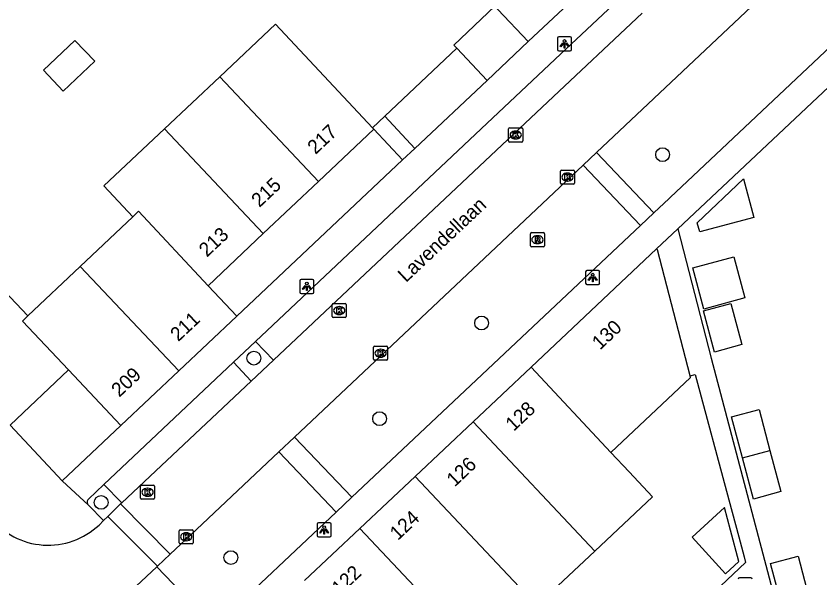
# Model space of a CAD drawing. Extents: x 162542 to 163144, y 380786 to 381511.
# Drawn here: x 162672.2 to 162729.3, y 381249.3 to 381289.2 of the extents above; entities that cross this region are included whole.
import ezdxf

# ---------------------------------------------------------------- set-up
doc = ezdxf.new("R2010")
doc.units = 0
for name, color, linetype in [('IMGEO_Boom', 7, 'Continuous'), ('IMGEO_Groenvoorziening', 7, 'Continuous'), ('IMGEO_Kolk', 7, 'Continuous'), ('IMGEO_Lichtpunt', 7, 'Continuous'), ('IMGEO_Openbare_ruimte_label', 7, 'Continuous'), ('IMGEO_Pand', 7, 'Continuous'), ('IMGEO_Pand_nummerreeks', 7, 'Continuous'), ('IMGEO_Parkeervlak_open', 7, 'Continuous'), ('IMGEO_Rijbaan_lokaal_open', 7, 'Continuous'), ('IMGEO_Rioolput', 7, 'Continuous'), ('IMGEO_Voetpad_open', 7, 'Continuous')]:
    doc.layers.add(name, color=color, linetype=linetype)

msp = doc.modelspace()

# ---------------------------------------------------------------- linework, layer by layer
at = {"layer": 'IMGEO_Boom'}
for centre in [(162718.121, 381279.403), (162705.26, 381267.446), (162689.074, 381264.952), (162698.009, 381260.651), (162678.219, 381254.702), (162687.44, 381250.784)]:
    msp.add_circle(centre, 0.489, dxfattribs=at)
at = {"layer": 'IMGEO_Groenvoorziening'}
msp.add_lwpolyline([(162703.502, 381286.958), (162698.377, 381282.131)], dxfattribs=at)
at = {"layer": 'IMGEO_Kolk'}
for p, q in [((162707.255, 381281.302), (162708.107, 381281.302)), ((162707.18, 381280.376), (162707.18, 381281.228)), ((162707.668, 381281.082), (162707.693, 381281.082)), ((162708.181, 381281.228), (162708.181, 381280.376)), ((162708.107, 381280.302), (162707.255, 381280.302)), ((162707.691, 381280.522), (162707.666, 381280.522)), ((162710.863, 381277.385), (162710.863, 381278.237)), ((162710.938, 381278.311), (162711.79, 381278.311)), ((162711.351, 381278.091), (162711.376, 381278.091)), ((162711.864, 381278.237), (162711.864, 381277.385)), ((162711.79, 381277.311), (162710.938, 381277.311)), ((162711.374, 381277.531), (162711.349, 381277.531)), ((162694.642, 381267.903), (162694.642, 381268.755)), ((162694.717, 381268.829), (162695.569, 381268.829)), ((162695.643, 381268.755), (162695.643, 381267.903)), ((162695.13, 381268.609), (162695.155, 381268.609)), ((162695.569, 381267.829), (162694.717, 381267.829)), ((162695.153, 381268.049), (162695.128, 381268.049)), ((162697.58, 381264.873), (162697.58, 381265.725)), ((162697.655, 381265.799), (162698.507, 381265.799)), ((162698.068, 381265.579), (162698.093, 381265.579)), ((162698.581, 381265.725), (162698.581, 381264.873)), ((162698.507, 381264.799), (162697.655, 381264.799)), ((162698.091, 381265.019), (162698.066, 381265.019)), ((162681.018, 381254.999), (162681.018, 381255.851)), ((162681.093, 381255.925), (162681.945, 381255.925)), ((162681.506, 381255.705), (162681.531, 381255.705)), ((162682.019, 381255.851), (162682.019, 381254.999)), ((162681.529, 381255.145), (162681.504, 381255.145)), ((162681.945, 381254.925), (162681.093, 381254.925)), ((162683.84, 381252.764), (162684.692, 381252.764)), ((162683.765, 381251.838), (162683.765, 381252.69)), ((162684.253, 381252.544), (162684.278, 381252.544)), ((162684.766, 381252.69), (162684.766, 381251.838)), ((162684.692, 381251.764), (162683.84, 381251.764)), ((162684.276, 381251.984), (162684.251, 381251.984))]:
    msp.add_line(p, q, dxfattribs=at)
for points in [[(162707.255, 381281.302), (162708.107, 381281.302)], [(162707.18, 381280.376), (162707.18, 381281.228)], [(162707.501, 381281.002), (162707.624, 381281.002), (162707.624, 381280.851), (162707.754, 381281.002), (162707.918, 381281.002), (162707.772, 381280.851), (162707.925, 381280.602), (162707.773, 381280.602), (162707.688, 381280.766), (162707.624, 381280.699), (162707.624, 381280.602), (162707.501, 381280.602), (162707.501, 381281.002)], [(162708.181, 381281.228), (162708.181, 381280.376)], [(162708.107, 381280.302), (162707.255, 381280.302)], [(162710.863, 381277.385), (162710.863, 381278.237)], [(162710.938, 381278.311), (162711.79, 381278.311)], [(162711.184, 381278.011), (162711.307, 381278.011), (162711.307, 381277.86), (162711.437, 381278.011), (162711.601, 381278.011), (162711.455, 381277.86), (162711.608, 381277.611), (162711.456, 381277.611), (162711.371, 381277.775), (162711.307, 381277.708), (162711.307, 381277.611), (162711.184, 381277.611), (162711.184, 381278.011)], [(162711.864, 381278.237), (162711.864, 381277.385)], [(162711.79, 381277.311), (162710.938, 381277.311)], [(162694.642, 381267.903), (162694.642, 381268.755)], [(162694.717, 381268.829), (162695.569, 381268.829)], [(162695.643, 381268.755), (162695.643, 381267.903)], [(162694.963, 381268.529), (162695.086, 381268.529), (162695.086, 381268.378), (162695.216, 381268.529), (162695.38, 381268.529), (162695.234, 381268.378), (162695.387, 381268.129), (162695.235, 381268.129), (162695.15, 381268.293), (162695.086, 381268.226), (162695.086, 381268.129), (162694.963, 381268.129), (162694.963, 381268.529)], [(162695.569, 381267.829), (162694.717, 381267.829)], [(162697.58, 381264.873), (162697.58, 381265.725)], [(162697.655, 381265.799), (162698.507, 381265.799)], [(162697.901, 381265.499), (162698.024, 381265.499), (162698.024, 381265.348), (162698.154, 381265.499), (162698.318, 381265.499), (162698.172, 381265.348), (162698.325, 381265.099), (162698.173, 381265.099), (162698.088, 381265.263), (162698.024, 381265.196), (162698.024, 381265.099), (162697.901, 381265.099), (162697.901, 381265.499)], [(162698.581, 381265.725), (162698.581, 381264.873)], [(162698.507, 381264.799), (162697.655, 381264.799)], [(162681.018, 381254.999), (162681.018, 381255.851)], [(162681.093, 381255.925), (162681.945, 381255.925)], [(162681.339, 381255.625), (162681.462, 381255.625), (162681.462, 381255.474), (162681.592, 381255.625), (162681.756, 381255.625), (162681.61, 381255.474), (162681.763, 381255.225), (162681.611, 381255.225), (162681.526, 381255.389), (162681.462, 381255.322), (162681.462, 381255.225), (162681.339, 381255.225), (162681.339, 381255.625)], [(162682.019, 381255.851), (162682.019, 381254.999)], [(162681.945, 381254.925), (162681.093, 381254.925)], [(162683.84, 381252.764), (162684.692, 381252.764)], [(162683.765, 381251.838), (162683.765, 381252.69)], [(162684.086, 381252.464), (162684.209, 381252.464), (162684.209, 381252.313), (162684.339, 381252.464), (162684.503, 381252.464), (162684.357, 381252.313), (162684.51, 381252.064), (162684.358, 381252.064), (162684.273, 381252.228), (162684.209, 381252.161), (162684.209, 381252.064), (162684.086, 381252.064), (162684.086, 381252.464)], [(162684.766, 381252.69), (162684.766, 381251.838)], [(162684.692, 381251.764), (162683.84, 381251.764)]]:
    msp.add_lwpolyline(points, dxfattribs=at)
for centre, start, end in [((162707.257, 381281.226), 91.552, 178.448), ((162707.257, 381281.226), 91.552, 178.448), ((162708.105, 381281.226), 1.552, 88.448), ((162708.105, 381281.226), 1.552, 88.448), ((162707.257, 381280.378), 181.552, 268.448), ((162707.257, 381280.378), 181.552, 268.448), ((162708.105, 381280.378), 271.552, 358.448), ((162708.105, 381280.378), 271.552, 358.448), ((162710.94, 381278.235), 91.552, 178.448), ((162710.94, 381278.235), 91.552, 178.448), ((162711.788, 381278.235), 1.552, 88.448), ((162711.788, 381278.235), 1.552, 88.448), ((162710.94, 381277.387), 181.552, 268.448), ((162710.94, 381277.387), 181.552, 268.448), ((162711.788, 381277.387), 271.552, 358.448), ((162711.788, 381277.387), 271.552, 358.448), ((162694.719, 381268.753), 91.552, 178.448), ((162694.719, 381268.753), 91.552, 178.448), ((162695.567, 381268.753), 1.552, 88.448), ((162695.567, 381268.753), 1.552, 88.448), ((162694.719, 381267.905), 181.552, 268.448), ((162694.719, 381267.905), 181.552, 268.448), ((162695.567, 381267.905), 271.552, 358.448), ((162695.567, 381267.905), 271.552, 358.448), ((162697.657, 381265.723), 91.552, 178.448), ((162697.657, 381265.723), 91.552, 178.448), ((162698.505, 381265.723), 1.552, 88.448), ((162698.505, 381265.723), 1.552, 88.448), ((162697.657, 381264.875), 181.552, 268.448), ((162697.657, 381264.875), 181.552, 268.448), ((162698.505, 381264.875), 271.552, 358.448), ((162698.505, 381264.875), 271.552, 358.448), ((162681.095, 381255.849), 91.552, 178.448), ((162681.095, 381255.849), 91.552, 178.448), ((162681.943, 381255.849), 1.552, 88.448), ((162681.943, 381255.849), 1.552, 88.448), ((162681.095, 381255.001), 181.552, 268.448), ((162681.095, 381255.001), 181.552, 268.448), ((162681.943, 381255.001), 271.552, 358.448), ((162681.943, 381255.001), 271.552, 358.448), ((162683.842, 381252.688), 91.552, 178.448), ((162683.842, 381252.688), 91.552, 178.448), ((162684.69, 381252.688), 1.552, 88.448), ((162684.69, 381252.688), 1.552, 88.448), ((162683.842, 381251.84), 181.552, 268.448), ((162683.842, 381251.84), 181.552, 268.448), ((162684.69, 381251.84), 271.552, 358.448), ((162684.69, 381251.84), 271.552, 358.448)]:
    msp.add_arc(centre, 0.0765, start, end, dxfattribs=at)
for centre, major_axis, ratio, start_param, end_param in [((162707.667, 381280.802), (-0.387, 0.002), 0.722429, 4.712389, 7.853982), ((162707.692, 381280.802), (-0.39, 0.002), 0.717154, 1.570796, 4.712389), ((162711.35, 381277.811), (-0.387, 0.002), 0.722429, 4.712389, 7.853982), ((162711.375, 381277.811), (-0.39, 0.002), 0.717154, 1.570796, 4.712389), ((162695.129, 381268.329), (-0.387, 0.002), 0.722429, 4.712389, 7.853982), ((162695.154, 381268.329), (-0.39, 0.002), 0.717154, 1.570796, 4.712389), ((162698.067, 381265.299), (-0.387, 0.002), 0.722429, 4.712389, 7.853982), ((162698.092, 381265.299), (-0.39, 0.002), 0.717154, 1.570796, 4.712389), ((162681.505, 381255.425), (-0.387, 0.002), 0.722429, 4.712389, 7.853982), ((162681.53, 381255.425), (-0.39, 0.002), 0.717154, 1.570796, 4.712389), ((162684.252, 381252.264), (-0.387, 0.002), 0.722429, 4.712389, 7.853982), ((162684.277, 381252.264), (-0.39, 0.002), 0.717154, 1.570796, 4.712389)]:
    msp.add_ellipse(centre, major_axis=major_axis, ratio=ratio, start_param=start_param, end_param=end_param, dxfattribs=at)
at = {"layer": 'IMGEO_Lichtpunt'}
for p, q in [((162710.659, 381287.678), (162710.659, 381286.871)), ((162710.659, 381287.678), (162710.659, 381286.871)), ((162711.561, 381287.773), (162710.753, 381287.773)), ((162711.561, 381287.773), (162710.753, 381287.773)), ((162711.655, 381286.871), (162711.655, 381287.678)), ((162711.655, 381286.871), (162711.655, 381287.678)), ((162710.753, 381286.777), (162711.561, 381286.777)), ((162710.753, 381286.777), (162711.561, 381286.777)), ((162712.652, 381271.082), (162712.652, 381270.275)), ((162712.652, 381271.082), (162712.652, 381270.275)), ((162713.554, 381271.177), (162712.746, 381271.177)), ((162713.554, 381271.177), (162712.746, 381271.177)), ((162713.648, 381270.275), (162713.648, 381271.082)), ((162713.648, 381270.275), (162713.648, 381271.082)), ((162692.346, 381270.451), (162692.346, 381269.644)), ((162692.346, 381270.451), (162692.346, 381269.644)), ((162693.248, 381270.546), (162692.44, 381270.546)), ((162693.248, 381270.546), (162692.44, 381270.546)), ((162693.342, 381269.644), (162693.342, 381270.451)), ((162693.342, 381269.644), (162693.342, 381270.451)), ((162712.746, 381270.181), (162713.554, 381270.181)), ((162712.746, 381270.181), (162713.554, 381270.181)), ((162692.44, 381269.55), (162693.248, 381269.55)), ((162692.44, 381269.55), (162693.248, 381269.55)), ((162693.57, 381253.153), (162693.57, 381252.346)), ((162693.57, 381253.153), (162693.57, 381252.346)), ((162694.472, 381253.248), (162693.664, 381253.248)), ((162694.472, 381253.248), (162693.664, 381253.248)), ((162694.566, 381252.346), (162694.566, 381253.153)), ((162694.566, 381252.346), (162694.566, 381253.153)), ((162693.664, 381252.252), (162694.472, 381252.252)), ((162693.664, 381252.252), (162694.472, 381252.252)), ((162724.397, 381249.341), (162723.589, 381249.341)), ((162724.397, 381249.341), (162723.589, 381249.341))]:
    msp.add_line(p, q, dxfattribs=at)
for points in [[(162711.033, 381287.342), (162711.072, 381287.314), (162710.884, 381287.052), (162710.846, 381287.079), (162711.033, 381287.342)], [(162711.135, 381287.294), (162711.182, 381287.294), (162711.182, 381286.972), (162711.135, 381286.972), (162711.135, 381287.294)], [(162711.245, 381287.314), (162711.283, 381287.341), (162711.47, 381287.079), (162711.431, 381287.051), (162711.245, 381287.314)], [(162713.026, 381270.746), (162713.065, 381270.718), (162712.877, 381270.456), (162712.839, 381270.483), (162713.026, 381270.746)], [(162713.128, 381270.698), (162713.175, 381270.698), (162713.175, 381270.376), (162713.128, 381270.376), (162713.128, 381270.698)], [(162713.238, 381270.718), (162713.276, 381270.745), (162713.463, 381270.483), (162713.424, 381270.455), (162713.238, 381270.718)], [(162692.72, 381270.115), (162692.759, 381270.087), (162692.571, 381269.825), (162692.533, 381269.852), (162692.72, 381270.115)], [(162692.822, 381270.067), (162692.869, 381270.067), (162692.869, 381269.745), (162692.822, 381269.745), (162692.822, 381270.067)], [(162692.932, 381270.087), (162692.97, 381270.114), (162693.157, 381269.852), (162693.118, 381269.824), (162692.932, 381270.087)], [(162693.944, 381252.817), (162693.983, 381252.789), (162693.795, 381252.527), (162693.757, 381252.554), (162693.944, 381252.817)], [(162694.046, 381252.769), (162694.093, 381252.769), (162694.093, 381252.447), (162694.046, 381252.447), (162694.046, 381252.769)], [(162694.156, 381252.789), (162694.194, 381252.816), (162694.381, 381252.554), (162694.342, 381252.526), (162694.156, 381252.789)]]:
    msp.add_lwpolyline(points, dxfattribs=at)
for centre in [(162711.158, 381287.476), (162713.151, 381270.88), (162692.845, 381270.249), (162694.069, 381252.951)]:
    msp.add_circle(centre, 0.0994, dxfattribs=at)
for centre, start, end in [((162710.753, 381287.678), 90, 180), ((162710.753, 381287.678), 90, 180), ((162711.561, 381287.678), 0, 90), ((162711.561, 381287.678), 0, 90), ((162710.753, 381286.871), 180, 270), ((162710.753, 381286.871), 180, 270), ((162711.561, 381286.871), 270, 0), ((162711.561, 381286.871), 270, 360), ((162712.746, 381271.082), 90, 180), ((162712.746, 381271.082), 90, 180), ((162713.554, 381271.082), 0, 90), ((162713.554, 381271.082), 0, 90), ((162692.44, 381270.451), 90, 180), ((162692.44, 381270.451), 90, 180), ((162693.248, 381270.451), 0, 90), ((162693.248, 381270.451), 0, 90), ((162712.746, 381270.275), 180, 270), ((162712.746, 381270.275), 180, 270), ((162713.554, 381270.275), 270, 0), ((162713.554, 381270.275), 270, 360), ((162692.44, 381269.644), 180, 270), ((162692.44, 381269.644), 180, 270), ((162693.248, 381269.644), 270, 0), ((162693.248, 381269.644), 270, 360), ((162693.664, 381253.153), 90, 180), ((162693.664, 381253.153), 90, 180), ((162694.472, 381253.153), 0, 90), ((162694.472, 381253.153), 0, 90), ((162693.664, 381252.346), 180, 270), ((162693.664, 381252.346), 180, 270), ((162694.472, 381252.346), 270, 0), ((162694.472, 381252.346), 270, 360), ((162723.589, 381249.246), 90, 180), ((162723.589, 381249.246), 90, 180), ((162724.397, 381249.246), 0, 90), ((162724.397, 381249.246), 0, 90)]:
    msp.add_arc(centre, 0.0946, start, end, dxfattribs=at)
at = {"layer": 'IMGEO_Pand'}
for points in [[(162686.65, 381284.939), (162690.603, 381288.661), (162697.504, 381281.309)], [(162677.768, 381286.036), (162675.532, 381283.922), (162674.132, 381285.399), (162676.362, 381287.519), (162677.768, 381286.036)], [(162686.65, 381284.939), (162682.72, 381281.239)], [(162693.67, 381277.508), (162686.65, 381284.939)], [(162697.504, 381281.309), (162697.593, 381281.214)], [(162682.72, 381281.239), (162678.406, 381277.177), (162680.467, 381274.998)], [(162689.746, 381273.801), (162682.72, 381281.239)], [(162697.593, 381281.214), (162693.67, 381277.508)], [(162689.746, 381273.801), (162693.67, 381277.508)], [(162720.761, 381273.919), (162720.588, 381274.566), (162723.878, 381277.678), (162724.607, 381274.943), (162720.761, 381273.919)], [(162680.467, 381274.998), (162676.738, 381271.471)], [(162685.823, 381270.095), (162680.87, 381275.379), (162680.467, 381274.998)], [(162685.823, 381270.095), (162689.746, 381273.801)], [(162673.01, 381267.944), (162668.042, 381273.197), (162663.55, 381268.948)], [(162708.769, 381264.304), (162717.694, 381272.707)], [(162720.077, 381263.689), (162717.763, 381272.634), (162717.694, 381272.707)], [(162721.051, 381268.436), (162720.258, 381271.36), (162723.184, 381272.152), (162723.976, 381269.228), (162721.051, 381268.436)], [(162676.738, 381271.471), (162673.01, 381267.944)], [(162683.734, 381264.044), (162676.738, 381271.471)], [(162687.856, 381267.926), (162685.823, 381270.095)], [(162723.756, 381265.91), (162721.801, 381265.381), (162721.022, 381268.314), (162722.976, 381268.843), (162723.756, 381265.91)], [(162673.01, 381267.944), (162672.63, 381267.584), (162675.897, 381264.11)], [(162687.856, 381267.926), (162683.734, 381264.044)], [(162704.663, 381260.438), (162708.769, 381264.304)], [(162714.45, 381258.258), (162708.769, 381264.304)], [(162671.751, 381260.191), (162675.897, 381264.11)], [(162675.897, 381264.11), (162679.611, 381260.161)], [(162683.734, 381264.044), (162679.611, 381260.161)], [(162714.45, 381258.258), (162720.106, 381263.577), (162720.077, 381263.689)], [(162723.8, 381257.863), (162723.024, 381260.781), (162724.975, 381261.31), (162725.753, 381258.382)], [(162700.536, 381256.552), (162704.663, 381260.438)], [(162713.298, 381251.249), (162704.663, 381260.438)], [(162713.298, 381251.249), (162717.408, 381255.111), (162715.742, 381256.883), (162714.45, 381258.258)], [(162725.753, 381258.382), (162726.527, 381255.472), (162724.575, 381254.944), (162723.8, 381257.863)], [(162723.8, 381257.863), (162725.753, 381258.382)], [(162696.614, 381252.86), (162700.536, 381256.552)], [(162707.53, 381249.144), (162700.536, 381256.552)], [(162722.521, 381254.347), (162720.211, 381252.226), (162722.591, 381249.636), (162723.547, 381250.502), (162722.955, 381252.721), (162722.521, 381254.347)], [(162692.684, 381249.159), (162696.614, 381252.86)], [(162696.614, 381252.86), (162703.604, 381245.444)], [(162707.53, 381249.144), (162709.189, 381247.387), (162713.298, 381251.249)], [(162728.518, 381247.977), (162726.564, 381247.458), (162725.794, 381250.355), (162727.745, 381250.883), (162728.518, 381247.977)]]:
    msp.add_lwpolyline(points, dxfattribs=at)
at = {"layer": 'IMGEO_Parkeervlak_open'}
for points in [[(162689.195, 381266.132), (162690.48, 381264.817)], [(162688.879, 381263.31), (162687.636, 381264.663)], [(162678.414, 381255.976), (162679.674, 381254.69)]]:
    msp.add_lwpolyline(points, dxfattribs=at)
at = {"layer": 'IMGEO_Rijbaan_lokaal_open'}
for points in [[(162741.952, 381306.416), (162713.421, 381279.554)], [(162716.657, 381289.445), (162709.97, 381283.154), (162690.48, 381264.817)], [(162712.475, 381278.663), (162713.421, 381279.554)], [(162691.959, 381259.343), (162708.323, 381274.754), (162712.475, 381278.663)], [(162690.48, 381264.817), (162688.879, 381263.31)], [(162688.879, 381263.31), (162679.694, 381254.668), (162679.674, 381254.69)], [(162690.848, 381258.296), (162691.959, 381259.343)], [(162683.136, 381251.037), (162684.99, 381252.78), (162690.848, 381258.296)], [(162678.693, 381253.708), (162679.585, 381254.601)], [(162679.674, 381254.69), (162679.585, 381254.601)], [(162679.585, 381254.601), (162683.136, 381251.037)], [(162678.084, 381253.099), (162678.398, 381253.413)], [(162678.398, 381253.413), (162678.693, 381253.708)], [(162682.216, 381250.172), (162678.693, 381253.708)], [(162683.136, 381251.037), (162682.216, 381250.172)], [(162682.176, 381250.134), (162677.801, 381246.021)], [(162682.176, 381250.134), (162682.216, 381250.172)]]:
    msp.add_lwpolyline(points, dxfattribs=at)
msp.add_arc((162674.457, 381256.971), 5.306, 219.0297, 313.1302, dxfattribs=at)
at = {"layer": 'IMGEO_Rioolput'}
for p, q in [((162708.8, 381273.863), (162709.652, 381273.863)), ((162708.725, 381272.937), (162708.725, 381273.789)), ((162709.213, 381273.643), (162709.238, 381273.643)), ((162709.726, 381273.789), (162709.726, 381272.937)), ((162709.652, 381272.863), (162708.8, 381272.863)), ((162709.236, 381273.083), (162709.211, 381273.083))]:
    msp.add_line(p, q, dxfattribs=at)
for points in [[(162708.8, 381273.863), (162709.652, 381273.863)], [(162708.725, 381272.937), (162708.725, 381273.789)], [(162709.314, 381273.561), (162709.062, 381273.563), (162709.062, 381273.163)], [(162709.062, 381273.163), (162709.186, 381273.163), (162709.186, 381273.325), (162709.197, 381273.325)], [(162709.24, 381273.482), (162709.186, 381273.482), (162709.186, 381273.401)], [(162709.186, 381273.401), (162709.238, 381273.401)], [(162709.244, 381273.296), (162709.315, 381273.163), (162709.455, 381273.163), (162709.39, 381273.289)], [(162709.726, 381273.789), (162709.726, 381272.937)], [(162709.652, 381272.863), (162708.8, 381272.863)]]:
    msp.add_lwpolyline(points, dxfattribs=at)
for centre, radius, start, end in [((162708.802, 381273.787), 0.0765, 91.552, 178.448), ((162708.802, 381273.787), 0.0765, 91.552, 178.448), ((162709.65, 381273.787), 0.0765, 1.552, 88.448), ((162709.65, 381273.787), 0.0765, 1.552, 88.448), ((162709.196, 381273.272), 0.0533, 26.0293, 88.6989), ((162709.222, 381273.59), 0.19, 274.7715, 282.9687), ((162709.246, 381273.386), 0.0964, 77.0061, 93.1865), ((162709.26, 381273.443), 0.0378, 276.6634, 79.6772), ((162709.313, 381273.451), 0.109, 350.3612, 89.416), ((162709.311, 381273.451), 0.112, 277.5842, 350.9817), ((162709.295, 381273.236), 0.108, 29.5134, 73.7905), ((162708.802, 381272.939), 0.0765, 181.552, 268.448), ((162708.802, 381272.939), 0.0765, 181.552, 268.448), ((162709.65, 381272.939), 0.0765, 271.552, 358.448), ((162709.65, 381272.939), 0.0765, 271.552, 358.448)]:
    msp.add_arc(centre, radius, start, end, dxfattribs=at)
for centre, major_axis, ratio, start_param, end_param in [((162709.212, 381273.363), (-0.387, 0.002), 0.722429, 4.712389, 7.853982), ((162709.237, 381273.363), (-0.39, 0.002), 0.717154, 1.570796, 4.712389)]:
    msp.add_ellipse(centre, major_axis=major_axis, ratio=ratio, start_param=start_param, end_param=end_param, dxfattribs=at)
at = {"layer": 'IMGEO_Voetpad_open'}
for points in [[(162717.504, 381275.272), (162718.576, 381276.281), (162718.648, 381276.35), (162745.949, 381302.07)], [(162713.588, 381292.155), (162708.568, 381287.429)], [(162689.195, 381266.132), (162706.458, 381282.394), (162710.868, 381286.543), (162715.361, 381290.782)], [(162706.422, 381289.708), (162706.202, 381289.941), (162703.283, 381287.191), (162703.502, 381286.958)], [(162708.568, 381287.429), (162706.422, 381289.708)], [(162719.215, 381274.137), (162734.296, 381288.323)], [(162708.568, 381287.429), (162705.648, 381284.679)], [(162703.502, 381286.958), (162705.648, 381284.679)], [(162705.648, 381284.679), (162700.523, 381279.852)], [(162698.377, 381282.131), (162697.504, 381281.309)], [(162700.523, 381279.852), (162698.377, 381282.131)], [(162697.593, 381281.214), (162699.646, 381279.027)], [(162700.523, 381279.852), (162699.646, 381279.027)], [(162713.421, 381279.554), (162717.504, 381275.272)], [(162699.646, 381279.027), (162687.856, 381267.926)], [(162716.558, 381274.381), (162712.475, 381278.663)], [(162717.504, 381275.272), (162716.558, 381274.381)], [(162716.558, 381274.381), (162696.039, 381255.065)], [(162717.694, 381272.707), (162719.215, 381274.137)], [(162719.215, 381274.137), (162721.568, 381264.953), (162735.925, 381210.607)], [(162687.636, 381264.663), (162689.195, 381266.132)], [(162678.414, 381255.976), (162687.636, 381264.663)], [(162720.077, 381263.689), (162720.445, 381263.784), (162722.828, 381254.89), (162723.533, 381252.257), (162723.915, 381250.834), (162724.022, 381250.433), (162708.241, 381235.532), (162706.532, 381233.918), (162699.315, 381241.544), (162699.606, 381241.818)], [(162675.45, 381256.242), (162671.751, 381260.191)], [(162679.611, 381260.161), (162675.45, 381256.242)], [(162691.959, 381259.343), (162696.039, 381255.065)], [(162694.927, 381254.018), (162690.848, 381258.296)], [(162675.45, 381256.242), (162677.311, 381254.516), (162677.312, 381254.517)], [(162677.312, 381254.938), (162678.414, 381255.976)], [(162696.039, 381255.065), (162694.927, 381254.018)], [(162677.312, 381254.517), (162678.398, 381253.413)], [(162694.927, 381254.018), (162686.27, 381245.869), (162682.176, 381250.134)]]:
    msp.add_lwpolyline(points, dxfattribs=at)
msp.add_arc((162677.5, 381254.728), 0.282, 131.7611, 228.2389, dxfattribs=at)

# ---------------------------------------------------------------- texts
at = {"layer": 'IMGEO_Openbare_ruimte_label'}
msp.add_text('Lavendellaan', height=1, rotation=43.2569, dxfattribs=at).set_placement((162699.882, 381270.281))
at = {"layer": 'IMGEO_Pand_nummerreeks'}
for s, rotation, p in [('217', 43.1724, (162693.454, 381279.374)), ('215', 43.1724, (162689.469, 381275.609)), ('213', 43.1724, (162685.738, 381272.085)), ('211', 43.0864, (162683.701, 381266.079)), ('130', 43.2755, (162713.678, 381265.492)), ('209', 43.0864, (162679.512, 381262.134)), ('128', 43.2755, (162707.533, 381259.706)), ('126', 43.2755, (162703.344, 381255.763)), ('124', 43.2698, (162699.308, 381251.963)), ('122', 43.2812, (162695.175, 381248.071))]:
    msp.add_text(s, height=1, rotation=rotation, dxfattribs=at).set_placement(p)

doc.saveas('drawing.dxf')
